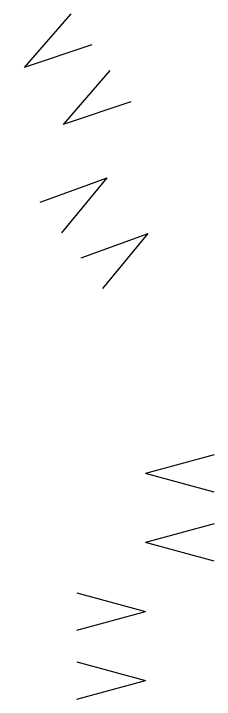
# Model space of a CAD drawing. Extents: x 6541740 to 6566395, y 5525066 to 5530361.
# Drawn here: x 6541740.24311 to 6541740.25761, y 5530360.91711 to 5530360.96678 of the extents above; entities that cross this region are included whole.
import ezdxf

# ---------------------------------------------------------------- set-up
doc = ezdxf.new("R2010")
doc.units = 0
doc.layers.add('Domyślna', color=7, linetype='Continuous')

# ---------------------------------------------------------------- blocks, each defined once
blk = doc.blocks.new('kier')
at = {"layer": 'Domyślna'}
for p in [(225.67, -39.54), (225.67, -39.57618)]:
    blk.add_line(p, (225.73633, -39.55809), dxfattribs=at)
blk = doc.blocks.new('kierunek')
at = {"layer": 'Domyślna'}
blk.add_blockref('kier', (-225.73633, 39.55809), dxfattribs=at)

msp = doc.modelspace()

# ---------------------------------------------------------------- block references
at = {"layer": 'Domyślna', "xscale": 0.075}
for p, yscale, rotation in [((6541740.243862, 5530360.962886), -0.07499999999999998, -146.14020167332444), ((6541740.24669, 5530360.958763), -0.07499999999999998, -146.14020167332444), ((6541740.249876, 5530360.954885), 0.07499999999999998, 35.03226308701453), ((6541740.252835, 5530360.950852), 0.07499999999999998, 35.03226308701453), ((6541740.25264, 5530360.93347), -0.075, 180), ((6541740.25264, 5530360.92847), -0.075, 180)]:
    msp.add_blockref('kierunek', p, dxfattribs=dict(at, yscale=yscale, rotation=rotation))
at = {"layer": 'Domyślna', "xscale": 0.075, "yscale": 0.075}
for p in [(6541740.25264, 5530360.92347), (6541740.25264, 5530360.91847)]:
    msp.add_blockref('kierunek', p, dxfattribs=at)

doc.saveas('drawing.dxf')
